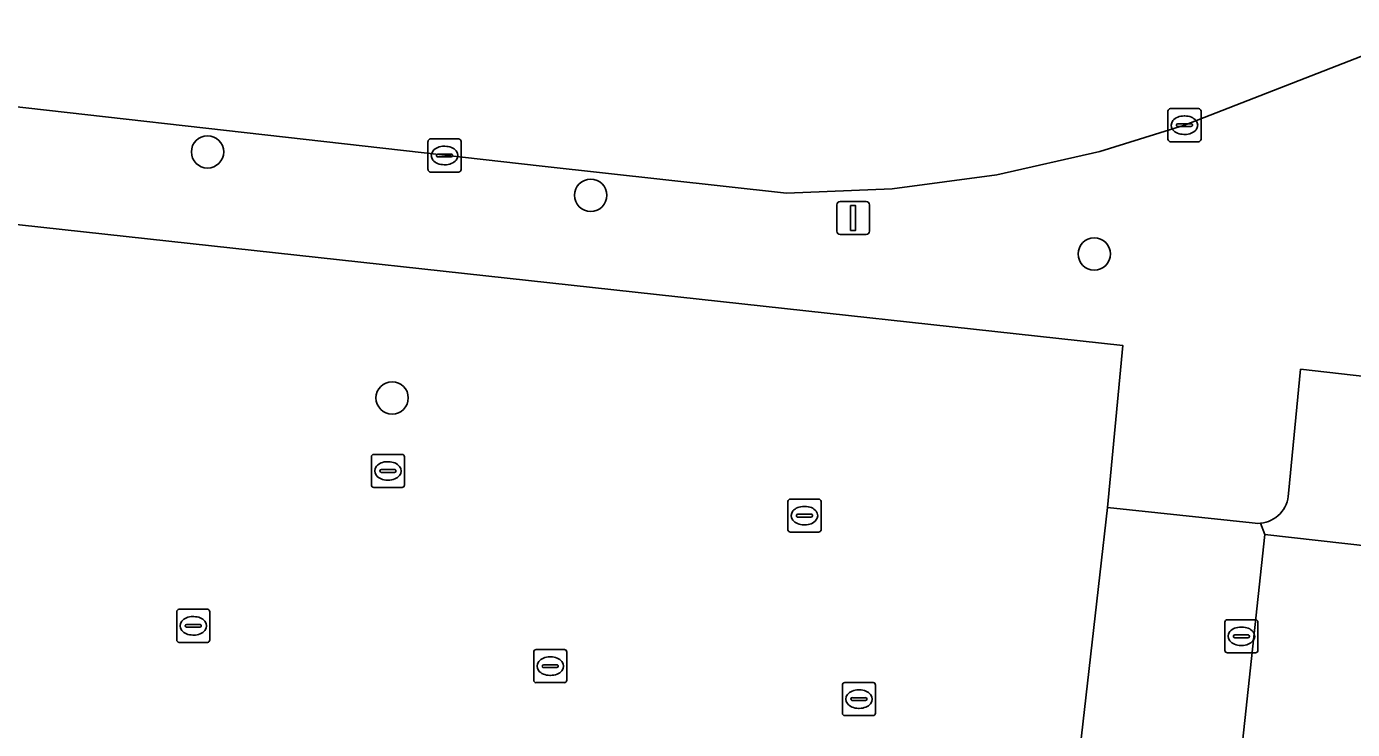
# Model space of a CAD drawing. Extents: x 161928 to 163071, y 386474 to 387428.
# Drawn here: x 162333.03 to 162373.15, y 386808.82 to 386830.08 of the extents above; entities that cross this region are included whole.
import ezdxf

# ---------------------------------------------------------------- set-up
doc = ezdxf.new("R2010")
doc.units = 0
for name, color, linetype in [('IMGEO_Boom', 7, 'Continuous'), ('IMGEO_Kolk', 7, 'Continuous'), ('IMGEO_Lichtmast', 7, 'Continuous'), ('IMGEO_Parkeervlak_open', 7, 'Continuous'), ('IMGEO_Rijbaan_lokaal_open', 7, 'Continuous'), ('IMGEO_Rioolput', 7, 'Continuous'), ('IMGEO_Voetpad_open', 7, 'Continuous')]:
    doc.layers.add(name, color=color, linetype=linetype)

msp = doc.modelspace()

# ---------------------------------------------------------------- linework, layer by layer
at = {"layer": 'IMGEO_Boom'}
for centre in [(162338.508, 386826.288), (162350.101, 386824.977), (162365.334, 386823.201), (162344.094, 386818.847)]:
    msp.add_circle(centre, 0.489, dxfattribs=at)
at = {"layer": 'IMGEO_Kolk'}
for p, q in [((162367.638, 386827.597), (162368.49, 386827.597)), ((162367.563, 386826.671), (162367.563, 386827.523)), ((162368.051, 386827.377), (162368.076, 386827.377)), ((162368.564, 386827.523), (162368.564, 386826.671)), ((162367.822, 386827.091), (162367.822, 386827.103)), ((162368.26, 386827.054), (162367.862, 386827.054)), ((162367.865, 386827.14), (162368.263, 386827.14)), ((162368.074, 386826.817), (162368.049, 386826.817)), ((162368.306, 386827.103), (162368.306, 386827.091)), ((162345.178, 386825.754), (162345.178, 386826.606)), ((162345.253, 386826.68), (162346.105, 386826.68)), ((162345.666, 386826.46), (162345.691, 386826.46)), ((162346.179, 386826.606), (162346.179, 386825.754)), ((162368.49, 386826.597), (162367.638, 386826.597)), ((162345.437, 386826.174), (162345.437, 386826.186)), ((162345.875, 386826.137), (162345.477, 386826.137)), ((162345.48, 386826.223), (162345.878, 386826.223)), ((162345.921, 386826.186), (162345.921, 386826.174)), ((162346.105, 386825.68), (162345.253, 386825.68)), ((162345.689, 386825.9), (162345.664, 386825.9)), ((162343.541, 386817.139), (162344.393, 386817.139)), ((162343.466, 386816.213), (162343.466, 386817.065)), ((162343.954, 386816.919), (162343.979, 386816.919)), ((162344.467, 386817.065), (162344.467, 386816.213)), ((162343.725, 386816.633), (162343.725, 386816.645)), ((162344.163, 386816.596), (162343.765, 386816.596)), ((162343.768, 386816.682), (162344.166, 386816.682)), ((162343.977, 386816.359), (162343.952, 386816.359)), ((162344.209, 386816.645), (162344.209, 386816.633)), ((162344.393, 386816.139), (162343.541, 386816.139)), ((162356.067, 386814.861), (162356.067, 386815.713)), ((162356.142, 386815.787), (162356.994, 386815.787)), ((162356.555, 386815.567), (162356.58, 386815.567)), ((162357.068, 386815.713), (162357.068, 386814.861)), ((162356.326, 386815.281), (162356.326, 386815.293)), ((162356.764, 386815.244), (162356.366, 386815.244)), ((162356.369, 386815.33), (162356.767, 386815.33)), ((162356.81, 386815.293), (162356.81, 386815.281)), ((162356.994, 386814.787), (162356.142, 386814.787)), ((162356.578, 386815.007), (162356.553, 386815.007)), ((162337.578, 386811.528), (162337.578, 386812.38)), ((162337.653, 386812.454), (162338.505, 386812.454)), ((162338.579, 386812.38), (162338.579, 386811.528)), ((162337.837, 386811.948), (162337.837, 386811.96)), ((162337.88, 386811.997), (162338.278, 386811.997)), ((162338.066, 386812.234), (162338.091, 386812.234)), ((162338.321, 386811.96), (162338.321, 386811.948)), ((162338.275, 386811.911), (162337.877, 386811.911)), ((162338.089, 386811.674), (162338.064, 386811.674)), ((162338.505, 386811.454), (162337.653, 386811.454)), ((162348.376, 386810.309), (162348.376, 386811.161)), ((162348.451, 386811.235), (162349.303, 386811.235)), ((162349.377, 386811.161), (162349.377, 386810.309)), ((162348.635, 386810.729), (162348.635, 386810.741)), ((162348.678, 386810.778), (162349.076, 386810.778)), ((162348.864, 386811.015), (162348.889, 386811.015)), ((162349.119, 386810.741), (162349.119, 386810.729)), ((162349.073, 386810.692), (162348.675, 386810.692)), ((162348.887, 386810.455), (162348.862, 386810.455)), ((162349.303, 386810.235), (162348.451, 386810.235)), ((162357.716, 386809.312), (162357.716, 386810.164)), ((162357.791, 386810.238), (162358.643, 386810.238)), ((162358.204, 386810.018), (162358.229, 386810.018)), ((162358.717, 386810.164), (162358.717, 386809.312)), ((162357.975, 386809.732), (162357.975, 386809.744)), ((162358.413, 386809.695), (162358.015, 386809.695)), ((162358.018, 386809.781), (162358.416, 386809.781)), ((162358.459, 386809.744), (162358.459, 386809.732)), ((162358.643, 386809.238), (162357.791, 386809.238)), ((162358.227, 386809.458), (162358.202, 386809.458))]:
    msp.add_line(p, q, dxfattribs=at)
for points in [[(162367.638, 386827.597), (162368.49, 386827.597)], [(162367.563, 386826.671), (162367.563, 386827.523)], [(162368.564, 386827.523), (162368.564, 386826.671)], [(162345.178, 386825.754), (162345.178, 386826.606)], [(162345.253, 386826.68), (162346.105, 386826.68)], [(162346.179, 386826.606), (162346.179, 386825.754)], [(162368.49, 386826.597), (162367.638, 386826.597)], [(162346.105, 386825.68), (162345.253, 386825.68)], [(162343.541, 386817.139), (162344.393, 386817.139)], [(162343.466, 386816.213), (162343.466, 386817.065)], [(162344.467, 386817.065), (162344.467, 386816.213)], [(162344.393, 386816.139), (162343.541, 386816.139)], [(162356.067, 386814.861), (162356.067, 386815.713)], [(162356.142, 386815.787), (162356.994, 386815.787)], [(162357.068, 386815.713), (162357.068, 386814.861)], [(162356.994, 386814.787), (162356.142, 386814.787)], [(162337.578, 386811.528), (162337.578, 386812.38)], [(162337.653, 386812.454), (162338.505, 386812.454)], [(162338.579, 386812.38), (162338.579, 386811.528)], [(162338.505, 386811.454), (162337.653, 386811.454)], [(162348.376, 386810.309), (162348.376, 386811.161)], [(162348.451, 386811.235), (162349.303, 386811.235)], [(162349.377, 386811.161), (162349.377, 386810.309)], [(162349.303, 386810.235), (162348.451, 386810.235)], [(162357.716, 386809.312), (162357.716, 386810.164)], [(162357.791, 386810.238), (162358.643, 386810.238)], [(162358.717, 386810.164), (162358.717, 386809.312)], [(162358.643, 386809.238), (162357.791, 386809.238)]]:
    msp.add_lwpolyline(points, dxfattribs=at)
for centre, radius, start, end in [((162367.64, 386827.521), 0.0765, 91.552, 178.448), ((162367.64, 386827.521), 0.0765, 91.552, 178.448), ((162368.488, 386827.521), 0.0765, 1.552, 88.448), ((162368.488, 386827.521), 0.0765, 1.552, 88.448), ((162367.862, 386827.1), 0.0403, 85.8775, 175.7526), ((162367.859, 386827.09), 0.0366, 178.938, 274.7102), ((162368.263, 386827.097), 0.043, 264.8664, 352.4533), ((162368.267, 386827.102), 0.0386, 1.7309, 96.639), ((162345.255, 386826.604), 0.0765, 91.552, 178.448), ((162345.255, 386826.604), 0.0765, 91.552, 178.448), ((162346.103, 386826.604), 0.0765, 1.552, 88.448), ((162346.103, 386826.604), 0.0765, 1.552, 88.448), ((162367.64, 386826.673), 0.0765, 181.552, 268.448), ((162367.64, 386826.673), 0.0765, 181.552, 268.448), ((162368.488, 386826.673), 0.0765, 271.552, 358.448), ((162368.488, 386826.673), 0.0765, 271.552, 358.448), ((162345.477, 386826.183), 0.0403, 85.8775, 175.7526), ((162345.474, 386826.173), 0.0366, 178.938, 274.7102), ((162345.878, 386826.18), 0.043, 264.8664, 352.4533), ((162345.882, 386826.185), 0.0386, 1.7309, 96.639), ((162345.255, 386825.756), 0.0765, 181.552, 268.448), ((162345.255, 386825.756), 0.0765, 181.552, 268.448), ((162346.103, 386825.756), 0.0765, 271.552, 358.448), ((162346.103, 386825.756), 0.0765, 271.552, 358.448), ((162343.543, 386817.063), 0.0765, 91.552, 178.448), ((162343.543, 386817.063), 0.0765, 91.552, 178.448), ((162344.391, 386817.063), 0.0765, 1.552, 88.448), ((162344.391, 386817.063), 0.0765, 1.552, 88.448), ((162343.765, 386816.642), 0.0403, 85.8775, 175.7526), ((162343.762, 386816.632), 0.0366, 178.938, 274.7102), ((162344.166, 386816.639), 0.043, 264.8664, 352.4533), ((162344.17, 386816.644), 0.0386, 1.7309, 96.639), ((162343.543, 386816.215), 0.0765, 181.552, 268.448), ((162343.543, 386816.215), 0.0765, 181.552, 268.448), ((162344.391, 386816.215), 0.0765, 271.552, 358.448), ((162344.391, 386816.215), 0.0765, 271.552, 358.448), ((162356.144, 386815.711), 0.0765, 91.552, 178.448), ((162356.144, 386815.711), 0.0765, 91.552, 178.448), ((162356.992, 386815.711), 0.0765, 1.552, 88.448), ((162356.992, 386815.711), 0.0765, 1.552, 88.448), ((162356.366, 386815.29), 0.0403, 85.8775, 175.7526), ((162356.363, 386815.28), 0.0366, 178.938, 274.7102), ((162356.767, 386815.287), 0.043, 264.8664, 352.4533), ((162356.771, 386815.292), 0.0386, 1.7309, 96.639), ((162356.144, 386814.863), 0.0765, 181.552, 268.448), ((162356.144, 386814.863), 0.0765, 181.552, 268.448), ((162356.992, 386814.863), 0.0765, 271.552, 358.448), ((162356.992, 386814.863), 0.0765, 271.552, 358.448), ((162337.655, 386812.378), 0.0765, 91.552, 178.448), ((162337.655, 386812.378), 0.0765, 91.552, 178.448), ((162338.503, 386812.378), 0.0765, 1.552, 88.448), ((162338.503, 386812.378), 0.0765, 1.552, 88.448), ((162337.877, 386811.957), 0.0403, 85.8775, 175.7526), ((162337.874, 386811.947), 0.0366, 178.938, 274.7102), ((162338.278, 386811.954), 0.043, 264.8664, 352.4533), ((162338.282, 386811.959), 0.0386, 1.7309, 96.639), ((162337.655, 386811.53), 0.0765, 181.552, 268.448), ((162337.655, 386811.53), 0.0765, 181.552, 268.448), ((162338.503, 386811.53), 0.0765, 271.552, 358.448), ((162338.503, 386811.53), 0.0765, 271.552, 358.448), ((162348.453, 386811.159), 0.0765, 91.552, 178.448), ((162348.453, 386811.159), 0.0765, 91.552, 178.448), ((162349.301, 386811.159), 0.0765, 1.552, 88.448), ((162349.301, 386811.159), 0.0765, 1.552, 88.448), ((162348.675, 386810.738), 0.0403, 85.8775, 175.7526), ((162348.672, 386810.728), 0.0366, 178.938, 274.7102), ((162349.076, 386810.735), 0.043, 264.8664, 352.4533), ((162349.08, 386810.74), 0.0386, 1.7309, 96.639), ((162348.453, 386810.311), 0.0765, 181.552, 268.448), ((162348.453, 386810.311), 0.0765, 181.552, 268.448), ((162349.301, 386810.311), 0.0765, 271.552, 358.448), ((162349.301, 386810.311), 0.0765, 271.552, 358.448), ((162357.793, 386810.162), 0.0765, 91.552, 178.448), ((162357.793, 386810.162), 0.0765, 91.552, 178.448), ((162358.641, 386810.162), 0.0765, 1.552, 88.448), ((162358.641, 386810.162), 0.0765, 1.552, 88.448), ((162358.015, 386809.741), 0.0403, 85.8775, 175.7526), ((162358.012, 386809.731), 0.0366, 178.938, 274.7102), ((162358.416, 386809.738), 0.043, 264.8664, 352.4533), ((162358.42, 386809.743), 0.0386, 1.7309, 96.639), ((162357.793, 386809.314), 0.0765, 181.552, 268.448), ((162357.793, 386809.314), 0.0765, 181.552, 268.448), ((162358.641, 386809.314), 0.0765, 271.552, 358.448), ((162358.641, 386809.314), 0.0765, 271.552, 358.448)]:
    msp.add_arc(centre, radius, start, end, dxfattribs=at)
for centre, major_axis, ratio, start_param, end_param in [((162368.05, 386827.097), (-0.387, 0.002), 0.722429, 4.712389, 7.853982), ((162368.075, 386827.097), (-0.39, 0.002), 0.717154, 1.570796, 4.712389), ((162345.665, 386826.18), (-0.387, 0.002), 0.722429, 4.712389, 7.853982), ((162345.69, 386826.18), (-0.39, 0.002), 0.717154, 1.570796, 4.712389), ((162343.953, 386816.639), (-0.387, 0.002), 0.722429, 4.712389, 7.853982), ((162343.978, 386816.639), (-0.39, 0.002), 0.717154, 1.570796, 4.712389), ((162356.554, 386815.287), (-0.387, 0.002), 0.722429, 4.712389, 7.853982), ((162356.579, 386815.287), (-0.39, 0.002), 0.717154, 1.570796, 4.712389), ((162338.065, 386811.954), (-0.387, 0.002), 0.722429, 4.712389, 7.853982), ((162338.09, 386811.954), (-0.39, 0.002), 0.717154, 1.570796, 4.712389), ((162348.863, 386810.735), (-0.387, 0.002), 0.722429, 4.712389, 7.853982), ((162348.888, 386810.735), (-0.39, 0.002), 0.717154, 1.570796, 4.712389), ((162358.203, 386809.738), (-0.387, 0.002), 0.722429, 4.712389, 7.853982), ((162358.228, 386809.738), (-0.39, 0.002), 0.717154, 1.570796, 4.712389)]:
    msp.add_ellipse(centre, major_axis=major_axis, ratio=ratio, start_param=start_param, end_param=end_param, dxfattribs=at)
at = {"layer": 'IMGEO_Lichtmast'}
for p, q in [((162357.644, 386824.79), (162358.434, 386824.79)), ((162358.434, 386824.79), (162357.644, 386824.79)), ((162357.544, 386823.89), (162357.544, 386824.69)), ((162357.544, 386824.69), (162357.544, 386823.89)), ((162358.534, 386824.69), (162358.534, 386823.89)), ((162358.534, 386823.89), (162358.534, 386824.69)), ((162358.434, 386823.79), (162357.644, 386823.79)), ((162357.644, 386823.79), (162358.434, 386823.79))]:
    msp.add_line(p, q, dxfattribs=at)
msp.add_lwpolyline([(162357.964, 386824.665), (162358.114, 386824.665), (162358.114, 386823.915), (162357.964, 386823.915), (162357.964, 386824.665)], dxfattribs=at)
for centre, start, end in [((162357.644, 386824.69), 90, 180), ((162357.644, 386824.69), 90, 180), ((162358.434, 386824.69), 0, 90), ((162358.434, 386824.69), 360, 90), ((162357.644, 386823.89), 180, 270), ((162357.644, 386823.89), 180, 270), ((162358.434, 386823.89), 270, 0), ((162358.434, 386823.89), 270, 0)]:
    msp.add_arc(centre, 0.1, start, end, dxfattribs=at)
at = {"layer": 'IMGEO_Parkeervlak_open'}
for points in [[(162358.863, 386755.236), (162365.737, 386815.532), (162366.2, 386820.432), (162321.927, 386825.268)], [(162382.394, 386818.463), (162374.762, 386819.357), (162371.576, 386819.714), (162371.21, 386815.959), (162371.202, 386815.866), (162371.188, 386815.783), (162371.166, 386815.702), (162371.137, 386815.624), (162371.101, 386815.548), (162371.058, 386815.476), (162371.01, 386815.408), (162370.955, 386815.345), (162370.895, 386815.287), (162370.83, 386815.234), (162370.76, 386815.187), (162370.687, 386815.147), (162370.61, 386815.114), (162370.531, 386815.087), (162370.449, 386815.068), (162370.366, 386815.056), (162370.49, 386814.714), (162383.491, 386813.252)], [(162370.49, 386814.714), (162370.366, 386815.056), (162370.283, 386815.052), (162370.199, 386815.055), (162370.116, 386815.065), (162365.737, 386815.532), (162358.863, 386755.236), (162361.881, 386754.913)], [(162363.68, 386752.908), (162363.935, 386753.772), (162370.49, 386814.714)]]:
    msp.add_lwpolyline(points, dxfattribs=at)
at = {"layer": 'IMGEO_Rijbaan_lokaal_open'}
for points in [[(162325.234, 386828.501), (162348.632, 386825.856), (162356.026, 386825.038), (162359.219, 386825.174), (162362.386, 386825.594), (162365.504, 386826.296), (162368.063, 386827.098), (162375.733, 386830.081)], [(162387.46, 386812.806), (162383.491, 386813.252), (162370.49, 386814.714), (162363.935, 386753.772), (162380.485, 386751.792), (162389.343, 386750.792), (162389.512, 386750.771)]]:
    msp.add_lwpolyline(points, dxfattribs=at)
at = {"layer": 'IMGEO_Rioolput'}
for p, q in [((162369.286, 386811.212), (162369.286, 386812.064)), ((162369.361, 386812.138), (162370.213, 386812.138)), ((162369.774, 386811.918), (162369.799, 386811.918)), ((162370.287, 386812.064), (162370.287, 386811.212)), ((162369.545, 386811.632), (162369.545, 386811.644)), ((162369.983, 386811.595), (162369.585, 386811.595)), ((162369.588, 386811.681), (162369.986, 386811.681)), ((162370.029, 386811.644), (162370.029, 386811.632)), ((162370.213, 386811.138), (162369.361, 386811.138)), ((162369.797, 386811.358), (162369.772, 386811.358))]:
    msp.add_line(p, q, dxfattribs=at)
for points in [[(162369.286, 386811.212), (162369.286, 386812.064)], [(162369.361, 386812.138), (162370.213, 386812.138)], [(162370.287, 386812.064), (162370.287, 386811.212)], [(162370.213, 386811.138), (162369.361, 386811.138)]]:
    msp.add_lwpolyline(points, dxfattribs=at)
for centre, radius, start, end in [((162369.363, 386812.062), 0.0765, 91.552, 178.448), ((162369.363, 386812.062), 0.0765, 91.552, 178.448), ((162370.211, 386812.062), 0.0765, 1.552, 88.448), ((162370.211, 386812.062), 0.0765, 1.552, 88.448), ((162369.585, 386811.641), 0.0403, 85.8775, 175.7526), ((162369.582, 386811.631), 0.0366, 178.938, 274.7102), ((162369.986, 386811.638), 0.043, 264.8664, 352.4533), ((162369.99, 386811.643), 0.0386, 1.7309, 96.639), ((162369.363, 386811.214), 0.0765, 181.552, 268.448), ((162369.363, 386811.214), 0.0765, 181.552, 268.448), ((162370.211, 386811.214), 0.0765, 271.552, 358.448), ((162370.211, 386811.214), 0.0765, 271.552, 358.448)]:
    msp.add_arc(centre, radius, start, end, dxfattribs=at)
for centre, major_axis, ratio, start_param, end_param in [((162369.773, 386811.638), (-0.387, 0.002), 0.722429, 4.712389, 7.853982), ((162369.798, 386811.638), (-0.39, 0.002), 0.717154, 1.570796, 4.712389)]:
    msp.add_ellipse(centre, major_axis=major_axis, ratio=ratio, start_param=start_param, end_param=end_param, dxfattribs=at)
at = {"layer": 'IMGEO_Voetpad_open'}
for points in [[(162375.733, 386830.081), (162368.063, 386827.098), (162365.504, 386826.296), (162362.386, 386825.594), (162359.219, 386825.174), (162356.026, 386825.038), (162348.632, 386825.856), (162325.234, 386828.501)], [(162321.927, 386825.268), (162366.2, 386820.432), (162365.737, 386815.532), (162370.116, 386815.065), (162370.199, 386815.055), (162370.283, 386815.052), (162370.366, 386815.056), (162370.449, 386815.068), (162370.531, 386815.087), (162370.61, 386815.114), (162370.687, 386815.147), (162370.76, 386815.187), (162370.83, 386815.234), (162370.895, 386815.287), (162370.955, 386815.345), (162371.01, 386815.408), (162371.058, 386815.476), (162371.101, 386815.548), (162371.137, 386815.624), (162371.166, 386815.702), (162371.188, 386815.783), (162371.202, 386815.866), (162371.21, 386815.959), (162371.576, 386819.714), (162374.762, 386819.357)]]:
    msp.add_lwpolyline(points, dxfattribs=at)

doc.saveas('drawing.dxf')
